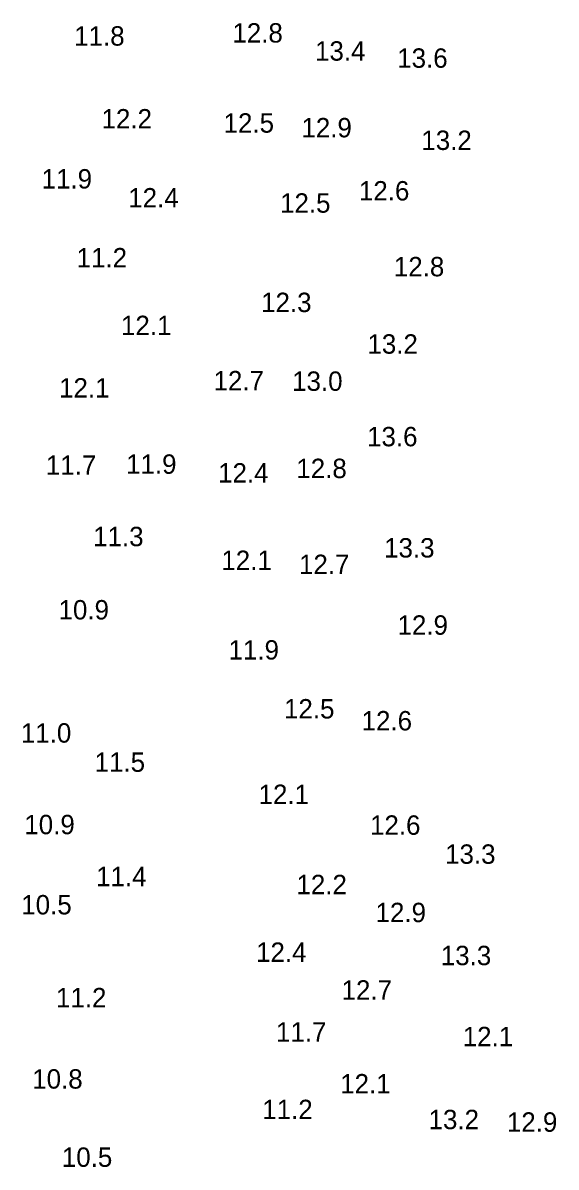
# Model space of a CAD drawing. Extents: x 1023796 to 1112670, y 656573 to 837340.
# Drawn here: x 1101035.9 to 1101173.4, y 688031.7 to 688326.8 of the extents above; entities that cross this region are included whole.
import ezdxf

# ---------------------------------------------------------------- set-up
doc = ezdxf.new("R2010")
doc.units = 0
doc.layers.add('V-TOPO-SOUN', color=7, linetype='Continuous')

msp = doc.modelspace()

# ---------------------------------------------------------------- texts
at = {"layer": 'V-TOPO-SOUN'}
for s, p in [('12.8 ', (1101089.92, 688321.71)), ('11.8 ', (1101049.1, 688320.92)), ('13.4 ', (1101111.24, 688317.05)), ('13.6 ', (1101132.45, 688315.21)), ('12.2 ', (1101056.16, 688299.56)), ('12.5 ', (1101087.65, 688298.48)), ('12.9 ', (1101107.73, 688297.27)), ('13.2 ', (1101138.67, 688294.02)), ('11.9 ', (1101040.7, 688284.08)), ('12.6 ', (1101122.57, 688280.99)), ('12.4 ', (1101063.05, 688279.19)), ('12.5 ', (1101102.22, 688277.84)), ('11.2 ', (1101049.73, 688263.74)), ('12.8 ', (1101131.58, 688261.44)), ('12.3 ', (1101097.33, 688252.22)), ('12.1 ', (1101061.18, 688246.28)), ('13.2 ', (1101124.76, 688241.49)), ('12.1 ', (1101045.2, 688230.17)), ('12.7 ', (1101085.06, 688232.04)), ('13.0 ', (1101105.33, 688231.91)), ('13.6 ', (1101124.67, 688217.61)), ('11.7 ', (1101041.79, 688210.26)), ('11.9 ', (1101062.49, 688210.52)), ('12.4 ', (1101086.24, 688208.26)), ('12.8 ', (1101106.42, 688209.41)), ('11.3 ', (1101053.99, 688191.85)), ('13.3 ', (1101129.06, 688188.93)), ('12.1 ', (1101087.07, 688185.72)), ('12.7 ', (1101107.11, 688184.67)), ('10.9 ', (1101045.07, 688172.96)), ('12.9 ', (1101132.53, 688169.02)), ('11.9 ', (1101088.93, 688162.62)), ('12.5 ', (1101103.24, 688147.43)), ('12.6 ', (1101123.26, 688144.35)), ('11.0 ', (1101035.35, 688141.2)), ('11.5 ', (1101054.38, 688133.68)), ('12.1 ', (1101096.68, 688125.38)), ('10.9 ', (1101036.24, 688117.58)), ('12.6 ', (1101125.43, 688117.44)), ('13.3 ', (1101144.8, 688109.96)), ('11.4 ', (1101054.75, 688104.19)), ('12.2 ', (1101106.45, 688102.12)), ('10.5 ', (1101035.45, 688096.91)), ('12.9 ', (1101126.86, 688094.91)), ('12.4 ', (1101096.02, 688084.67)), ('13.3 ', (1101143.69, 688083.82)), ('12.7 ', (1101118.1, 688074.93)), ('11.2 ', (1101044.41, 688072.96)), ('11.7 ', (1101101.17, 688064.1)), ('12.1 ', (1101149.34, 688062.92)), ('10.8 ', (1101038.28, 688051.99)), ('12.1 ', (1101117.74, 688050.75)), ('11.2 ', (1101097.63, 688044.12)), ('13.2 ', (1101140.54, 688041.53)), ('12.9 ', (1101160.75, 688040.87)), ('10.5 ', (1101045.92, 688031.82))]:
    msp.add_text(s, height=5, dxfattribs=at).set_placement(p)

doc.saveas('drawing.dxf')
